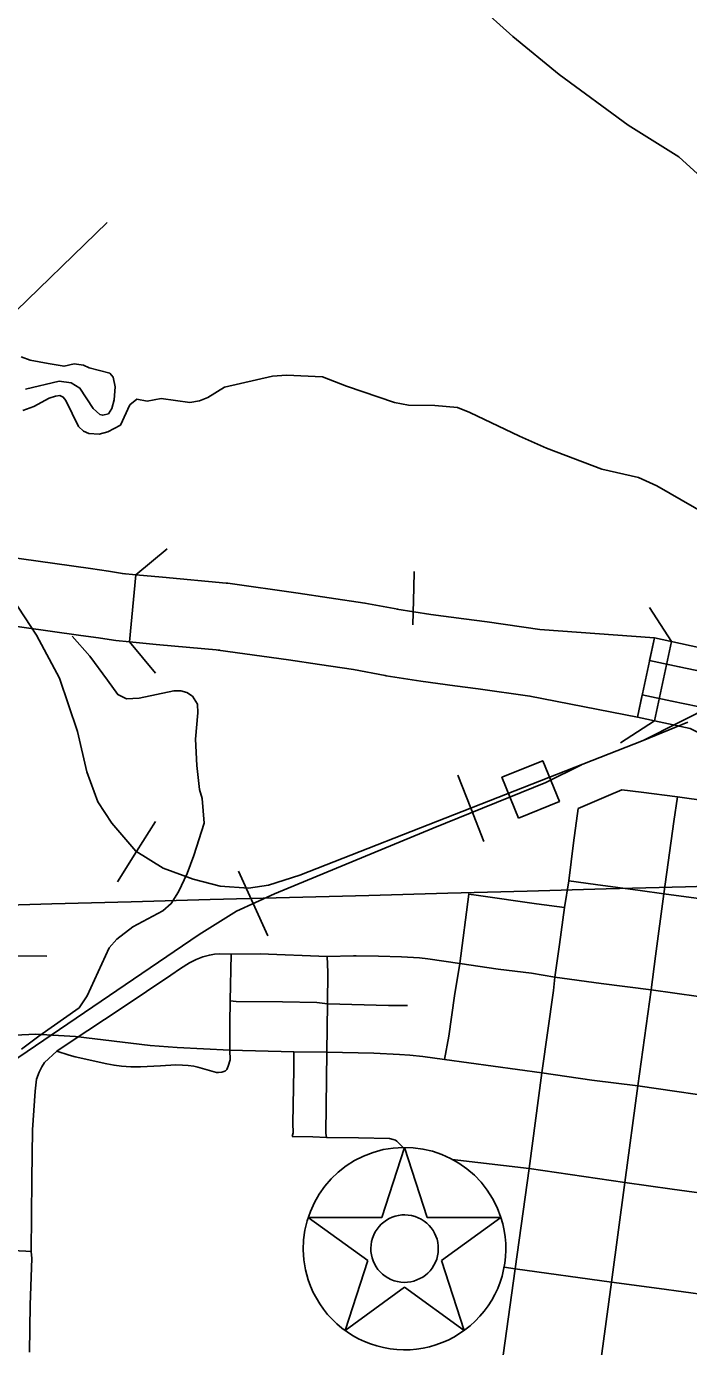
# Model space of a CAD drawing. Extents: x -19 to 366, y -4 to 359.
# Drawn here: x 154.041 to 154.506, y 191.281 to 192.207 of the extents above; entities that cross this region are included whole.
import ezdxf

# ---------------------------------------------------------------- set-up
doc = ezdxf.new("R2010")
doc.units = 0
for name, color, linetype in [('R_Border Prem', 7, 'Continuous'), ('R_Contour Annot', 7, 'Continuous'), ('R_Horz Alg Annot', 7, 'Continuous'), ('R_Striping', 7, 'Continuous'), ('R_Temp Easement', 7, 'Continuous'), ('R_Temp Easement Annot', 7, 'Continuous'), ('R_Vert Alg', 7, 'Continuous'), ('R_Water Annot', 7, 'Continuous'), ('Sheet Fence', 7, 'Continuous')]:
    doc.layers.add(name, color=color, linetype=linetype)

msp = doc.modelspace()

# ---------------------------------------------------------------- linework, layer by layer
at = {"layer": 'R_Border Prem'}
for points in [[(154.32433, 192.25227), (154.35757, 192.22253), (154.38259, 192.20019), (154.41492, 192.17342), (154.46342, 192.13799), (154.49903, 192.11565), (154.52751, 192.08985), (154.56234, 192.06039), (154.56993, 192.05446)], [(154.02621, 191.99995), (154.09799, 192.06961)], [(154.03759, 191.97536), (154.04405, 191.97313), (154.05657, 191.97076), (154.06776, 191.96876), (154.07494, 191.97052), (154.08139, 191.96962), (154.08538, 191.96775), (154.09981, 191.96388), (154.1023, 191.96105), (154.10349, 191.95441), (154.10299, 191.9453), (154.10134, 191.93902), (154.09891, 191.93539), (154.09494, 191.93441), (154.09285, 191.93497), (154.08808, 191.93911), (154.07887, 191.95346), (154.07278, 191.95721), (154.06425, 191.95829), (154.04062, 191.9526)], [(154.06168, 191.94783), (154.06471, 191.94823), (154.06718, 191.94711), (154.06891, 191.94484), (154.07777, 191.9265), (154.0814, 191.92311), (154.08501, 191.92162), (154.0924, 191.9211), (154.09845, 191.92267), (154.10731, 191.92748), (154.11382, 191.94158), (154.1189, 191.94561), (154.12611, 191.94433), (154.13576, 191.94612), (154.15586, 191.94323), (154.16266, 191.94443), (154.16852, 191.94675), (154.1802, 191.95405), (154.21404, 191.96172), (154.22388, 191.96255), (154.2489, 191.96123), (154.2658, 191.9549), (154.29961, 191.94339), (154.30929, 191.94157), (154.32785, 191.94114), (154.34378, 191.93975), (154.35233, 191.9362), (154.38712, 191.91976), (154.40613, 191.91137), (154.4449, 191.89648), (154.4707, 191.8906), (154.48344, 191.88481), (154.52702, 191.85971)], [(154.03885, 191.93778), (154.04659, 191.94049), (154.05734, 191.94646), (154.06168, 191.94783)]]:
    msp.add_lwpolyline(points, dxfattribs=at)
at = {"layer": 'R_Contour Annot'}
for p, q in [((154.10852, 191.82341), (154.11006, 191.82321)), ((154.1137, 191.77536), (154.11815, 191.8225)), ((154.18252, 191.81648), (154.18142, 191.81661)), ((154.18142, 191.81661), (154.18252, 191.81648)), ((154.30114, 191.79837), (154.30185, 191.79825)), ((154.30185, 191.79825), (154.30114, 191.79837)), ((154.10407, 191.77627), (154.10253, 191.77647)), ((154.17595, 191.76959), (154.17706, 191.76946)), ((154.17595, 191.76959), (154.17706, 191.76946)), ((154.29372, 191.75161), (154.29301, 191.75173)), ((154.29372, 191.75161), (154.29301, 191.75173))]:
    msp.add_line(p, q, dxfattribs=at)
for points in [[(154.11006, 191.82321), (154.09887, 191.82501), (154.08621, 191.82678), (154.02451, 191.83546)], [(154.11815, 191.8225), (154.10852, 191.82341)], [(154.18142, 191.81661), (154.13673, 191.82074), (154.11815, 191.8225)], [(154.11815, 191.8225), (154.13673, 191.82074), (154.18142, 191.81661)], [(154.30185, 191.79825), (154.27877, 191.80263), (154.25376, 191.80636), (154.23193, 191.80956), (154.18252, 191.81648)], [(154.18252, 191.81648), (154.23193, 191.80956), (154.25376, 191.80636), (154.27877, 191.80263), (154.30185, 191.79825)], [(154.46992, 191.72253), (154.48179, 191.7781), (154.40148, 191.78414), (154.36449, 191.78931), (154.3481, 191.79145), (154.32497, 191.79459), (154.30114, 191.79837)], [(154.30114, 191.79837), (154.32497, 191.79459), (154.3481, 191.79145), (154.36449, 191.78931), (154.40148, 191.78414), (154.48179, 191.7781), (154.46992, 191.72253)], [(154.10253, 191.77647), (154.09183, 191.77819), (154.07963, 191.77989), (154.01792, 191.78857)], [(154.48179, 191.7781), (154.47843, 191.76235), (154.49926, 191.75791), (154.52052, 191.75337), (154.53524, 191.746), (154.54791, 191.73396), (154.59234, 191.67541), (154.62039, 191.63093), (154.6335, 191.61441), (154.64647, 191.60367), (154.6593, 191.59836), (154.67505, 191.59442), (154.70508, 191.58872), (154.81254, 191.57548), (154.86948, 191.56704), (154.9109, 191.56445), (154.96451, 191.5655), (155.01233, 191.56645)], [(155.01233, 191.56645), (155.01385, 191.58258), (154.96419, 191.58159), (154.91124, 191.58055), (154.87116, 191.58306), (154.81471, 191.59143), (154.70757, 191.60463), (154.67851, 191.61015), (154.66436, 191.61369), (154.65486, 191.61762), (154.64506, 191.62573), (154.63354, 191.64025), (154.60558, 191.68458), (154.55994, 191.74473), (154.54459, 191.75932), (154.52589, 191.76868), (154.48179, 191.7781)], [(154.1137, 191.77536), (154.10407, 191.77627)], [(154.17706, 191.76946), (154.13233, 191.7736), (154.1137, 191.77536)], [(154.17706, 191.76946), (154.13233, 191.7736), (154.1137, 191.77536)], [(154.29301, 191.75173), (154.27086, 191.75594), (154.24684, 191.75952), (154.22521, 191.76269), (154.17595, 191.76959)], [(154.29301, 191.75173), (154.27086, 191.75594), (154.24684, 191.75952), (154.22521, 191.76269), (154.17595, 191.76959)], [(154.46992, 191.72253), (154.39444, 191.73731), (154.35816, 191.74239), (154.34186, 191.74451), (154.31807, 191.74774), (154.29372, 191.75161)], [(154.46992, 191.72253), (154.39444, 191.73731), (154.35816, 191.74239), (154.34186, 191.74451), (154.31807, 191.74774), (154.29372, 191.75161)], [(155.00665, 191.52561), (155.00897, 191.54175), (154.96499, 191.54088), (154.91037, 191.53981), (154.8669, 191.54253), (154.80923, 191.55108), (154.70128, 191.56438), (154.66976, 191.57036), (154.65156, 191.57491), (154.63362, 191.58234), (154.61581, 191.59709), (154.60027, 191.61667), (154.57208, 191.66137), (154.5295, 191.71749), (154.52094, 191.72563), (154.51231, 191.72994), (154.49412, 191.73383), (154.47328, 191.73828), (154.46992, 191.72253)], [(154.46992, 191.72253), (154.50695, 191.71463), (154.51159, 191.7123), (154.51746, 191.70672), (154.55884, 191.6522), (154.58712, 191.60734), (154.60425, 191.58576), (154.62522, 191.56839), (154.6465, 191.55958), (154.66631, 191.55463), (154.69879, 191.54847), (154.80707, 191.53512), (154.86521, 191.5265), (154.91002, 191.5237), (154.96531, 191.52479), (155.00665, 191.52561)]]:
    msp.add_lwpolyline(points, dxfattribs=at)
at = {"layer": 'R_Horz Alg Annot'}
for p, q in [((154.30658, 191.42061), (154.29064, 191.37153)), ((154.32253, 191.37153), (154.30658, 191.42061)), ((154.29064, 191.37153), (154.23904, 191.37153)), ((154.23904, 191.37153), (154.28078, 191.3412)), ((154.37413, 191.37153), (154.32253, 191.37153)), ((154.33238, 191.3412), (154.37413, 191.37153)), ((154.28078, 191.3412), (154.26484, 191.29213)), ((154.34833, 191.29213), (154.33238, 191.3412)), ((154.26484, 191.29213), (154.30658, 191.32246)), ((154.30658, 191.32246), (154.34833, 191.29213))]:
    msp.add_line(p, q, dxfattribs=at)
for radius, start, end in [(0.07102, 17.99989, 197.99987), (0.07102, 197.99987, 17.99989), (0.02367, 342, 162), (0.02367, 162, 342)]:
    msp.add_arc((154.30658, 191.34959), radius, start, end, dxfattribs=at)
at = {"layer": 'R_Striping'}
for points in [[(154.31237, 191.78736), (154.31314, 191.81316), (154.31324, 191.82477)], [(154.44953, 191.66751), (154.42844, 191.65844)], [(154.4726, 191.6698), (154.4589, 191.67153), (154.44953, 191.66751)], [(154.49801, 191.66659), (154.4726, 191.6698)], [(154.48852, 191.59844), (154.49535, 191.6493), (154.49801, 191.66659)], [(154.5657, 191.65699), (154.49801, 191.66659)], [(154.42186, 191.60756), (154.42501, 191.63438), (154.42844, 191.65844)], [(154.42186, 191.60756), (154.41874, 191.58899)], [(154.44055, 191.60498), (154.42186, 191.60756)], [(154.48852, 191.59844), (154.47191, 191.60089), (154.44055, 191.60498)], [(154.3584, 191.59742), (154.35165, 191.59839), (154.34524, 191.54969)], [(154.41874, 191.58899), (154.39913, 191.59155), (154.3584, 191.59742)], [(154.48852, 191.59844), (154.48265, 191.55476)], [(154.55652, 191.58945), (154.48852, 191.59844)], [(154.41874, 191.58899), (154.41521, 191.56302)], [(154.05561, 191.5548), (154.01429, 191.55534), (154.0059, 191.55609)], [(154.18485, 191.55632), (154.17668, 191.55638), (154.1732, 191.55618), (154.16976, 191.55559), (154.16504, 191.55423), (154.16045, 191.55241), (154.15579, 191.55011), (154.14953, 191.54624), (154.14266, 191.54153), (154.10842, 191.51845), (154.07209, 191.49446)], [(154.18485, 191.55632), (154.18429, 191.52353)], [(154.25225, 191.55467), (154.20522, 191.55636), (154.18485, 191.55632)], [(154.34524, 191.54969), (154.32298, 191.55302), (154.31711, 191.55369), (154.30451, 191.55444), (154.28837, 191.5549), (154.27252, 191.55495), (154.27077, 191.55493), (154.25225, 191.55467)], [(154.25225, 191.55467), (154.25278, 191.54357), (154.25258, 191.52145)], [(154.41521, 191.56302), (154.41208, 191.54002)], [(154.48265, 191.55476), (154.47947, 191.53108)], [(154.34524, 191.54969), (154.34163, 191.52705), (154.33763, 191.49867), (154.33466, 191.48241)], [(154.41208, 191.54002), (154.39558, 191.54296), (154.37231, 191.54572), (154.34524, 191.54969)], [(154.41208, 191.54002), (154.41094, 191.53068), (154.40289, 191.47297)], [(154.44449, 191.53572), (154.41208, 191.54002)], [(154.47947, 191.53108), (154.44449, 191.53572)], [(154.47947, 191.53108), (154.47011, 191.46382)], [(154.51274, 191.5265), (154.47947, 191.53108)], [(154.18429, 191.52353), (154.184, 191.5079), (154.184, 191.48874)], [(154.25258, 191.52145), (154.24503, 191.52218), (154.22086, 191.52273), (154.18845, 191.52303), (154.18429, 191.52353)], [(154.25258, 191.52145), (154.25216, 191.48751)], [(154.30852, 191.52011), (154.29528, 191.52019), (154.25258, 191.52145)], [(154.0758, 191.49834), (154.04772, 191.5), (154.03355, 191.49948), (154.01966, 191.49891), (154.00208, 191.4992), (153.97499, 191.49998)], [(154.06257, 191.48823), (154.07209, 191.49446)], [(154.184, 191.48874), (154.14698, 191.49068), (154.12826, 191.4921), (154.0758, 191.49834)], [(154.06257, 191.48823), (154.05395, 191.48015), (154.05215, 191.47724), (154.0502, 191.47338), (154.04846, 191.46842), (154.04742, 191.46015), (154.04571, 191.43284), (154.04516, 191.3981), (154.04464, 191.3475)], [(154.18182, 191.47538), (154.18097, 191.47444), (154.17976, 191.47377), (154.17831, 191.47333), (154.17616, 191.4731), (154.17459, 191.47324), (154.17302, 191.47358), (154.16165, 191.47682), (154.15876, 191.4775), (154.15479, 191.47808), (154.15071, 191.47841), (154.14625, 191.47865), (154.1354, 191.47774), (154.12147, 191.47708), (154.11468, 191.47707), (154.10815, 191.4776), (154.1028, 191.47831), (154.0978, 191.47921), (154.07543, 191.48421), (154.07135, 191.48531), (154.06257, 191.48823)], [(154.184, 191.48874), (154.18437, 191.48214), (154.18292, 191.47755), (154.18182, 191.47538)], [(154.22887, 191.48767), (154.184, 191.48874)], [(154.22887, 191.48767), (154.22888, 191.47532), (154.22824, 191.43761), (154.22837, 191.43088), (154.22785, 191.42822)], [(154.25216, 191.48751), (154.22887, 191.48767)], [(154.25216, 191.48751), (154.25144, 191.43066), (154.25172, 191.42761)], [(154.33466, 191.48241), (154.31949, 191.48433), (154.31025, 191.48527), (154.30305, 191.48582), (154.28494, 191.48666), (154.25216, 191.48751)], [(154.40289, 191.47297), (154.33466, 191.48241)], [(154.40289, 191.47297), (154.39388, 191.40576)], [(154.43783, 191.46787), (154.40289, 191.47297)], [(154.47011, 191.46382), (154.43783, 191.46787)], [(154.47011, 191.46382), (154.46101, 191.39602)], [(154.53764, 191.45405), (154.47011, 191.46382)], [(154.25172, 191.42761), (154.24221, 191.42799), (154.22785, 191.42822)], [(154.27423, 191.42725), (154.25172, 191.42761)], [(154.30569, 191.4206), (154.30125, 191.42497), (154.30012, 191.42565), (154.29861, 191.4262), (154.29598, 191.4269), (154.27423, 191.42725)], [(154.39388, 191.40576), (154.34006, 191.41222)], [(154.39388, 191.40576), (154.38409, 191.33551)], [(154.46101, 191.39602), (154.39388, 191.40576)], [(154.46101, 191.39602), (154.45168, 191.32614)], [(154.49433, 191.39134), (154.46101, 191.39602)], [(154.52863, 191.38653), (154.49433, 191.39134)], [(154.04464, 191.3475), (154.04098, 191.34785), (154.02186, 191.34872), (154.01713, 191.34852), (154.00053, 191.3478), (153.97779, 191.3472)], [(154.04526, 191.34257), (154.04393, 191.31019), (154.04355, 191.27689)], [(154.04464, 191.3475), (154.04526, 191.34257)], [(154.38409, 191.33551), (154.37465, 191.26636)], [(154.38409, 191.33551), (154.37642, 191.33665)], [(154.45168, 191.32614), (154.38409, 191.33551)], [(154.45168, 191.32614), (154.44236, 191.25713)], [(154.48524, 191.3216), (154.45168, 191.32614)], [(154.51936, 191.31697), (154.48524, 191.3216)]]:
    msp.add_lwpolyline(points, dxfattribs=at)
at = {"layer": 'R_Temp Easement'}
for points in [[(154.14791, 191.60005), (154.15421, 191.61278), (154.15884, 191.62534), (154.16603, 191.64818), (154.16457, 191.66545), (154.16281, 191.6717), (154.16096, 191.68858), (154.15986, 191.70699), (154.1616, 191.72561), (154.16136, 191.73169), (154.15791, 191.73717), (154.15391, 191.73979), (154.14973, 191.74109), (154.14481, 191.74105), (154.12041, 191.73593), (154.11152, 191.73548), (154.10543, 191.73847), (154.09815, 191.74848), (154.08589, 191.76528), (154.07338, 191.7794)], [(154.03779, 191.48966), (154.05013, 191.49865), (154.07838, 191.5186), (154.08391, 191.52688), (154.09939, 191.56063), (154.10478, 191.56662), (154.11599, 191.5754), (154.137, 191.58666), (154.14297, 191.59172), (154.14791, 191.60005)]]:
    msp.add_lwpolyline(points, dxfattribs=at)
at = {"layer": 'R_Temp Easement Annot'}
for p, q in [((154.49375, 191.77554), (154.4783, 191.79938)), ((154.48189, 191.71998), (154.49375, 191.77554)), ((154.48189, 191.71998), (154.45805, 191.70453))]:
    msp.add_line(p, q, dxfattribs=at)
at = {"layer": 'R_Vert Alg'}
for points in [[(154.11815, 191.8225), (154.14003, 191.84061)], [(154.13181, 191.75347), (154.1137, 191.77536)]]:
    msp.add_lwpolyline(points, dxfattribs=at)
at = {"layer": 'R_Water Annot'}
for p, q in [((154.35305, 191.65864), (154.34393, 191.68191)), ((154.35305, 191.65864), (154.36218, 191.63536)), ((154.11864, 191.62818), (154.13197, 191.64934)), ((154.11864, 191.62818), (154.10532, 191.60703)), ((154.20047, 191.59177), (154.19016, 191.61454)), ((154.20047, 191.59177), (154.21079, 191.569))]:
    msp.add_line(p, q, dxfattribs=at)
for points in [[(154.52403, 191.73143), (154.474, 191.70605), (154.23301, 191.61157), (154.21116, 191.60452), (154.19707, 191.60241), (154.17734, 191.60382), (154.15831, 191.60875), (154.13717, 191.61651), (154.11815, 191.6285), (154.10123, 191.64824), (154.09137, 191.66304), (154.08362, 191.6842), (154.07728, 191.7124), (154.06459, 191.74977), (154.04838, 191.78008), (154.02724, 191.81252)], [(154.50532, 191.71899), (154.474, 191.70605), (154.23301, 191.61157), (154.21116, 191.60452), (154.19707, 191.60241), (154.17734, 191.60382), (154.15831, 191.60875), (154.13717, 191.61651), (154.11815, 191.6285), (154.10123, 191.64824), (154.09137, 191.66304), (154.08362, 191.6842), (154.07728, 191.7124), (154.06459, 191.74977), (154.04838, 191.78008), (154.04652, 191.78295)], [(154.43068, 191.68907), (154.40575, 191.67667), (154.32665, 191.64463), (154.21542, 191.59854), (154.18874, 191.58646), (154.16251, 191.57007), (153.99559, 191.45645), (153.938, 191.41682), (153.90683, 191.39968), (153.87444, 191.38534), (153.759, 191.34459), (153.71097, 191.3252), (153.67108, 191.30609), (153.64496, 191.28951), (153.61828, 191.27068), (153.59581, 191.25044), (153.57446, 191.22712), (153.5525, 191.19893), (153.53958, 191.1801), (153.52834, 191.15987), (153.51683, 191.13633)], [(154.43068, 191.68907), (154.40575, 191.67667), (154.32665, 191.64463), (154.21542, 191.59854), (154.18874, 191.58646), (154.16251, 191.57007), (153.99559, 191.45645), (153.938, 191.41682), (153.90683, 191.39968), (153.87444, 191.38534), (153.759, 191.34459), (153.71097, 191.3252), (153.67108, 191.30609), (153.64496, 191.28951)]]:
    msp.add_lwpolyline(points, dxfattribs=at)
msp.add_lwpolyline([(154.38649, 191.65174), (154.37489, 191.68038), (154.40353, 191.69199), (154.41514, 191.66334)], close=True, dxfattribs=at)
at = {"layer": 'Sheet Fence'}
for points in [[(156.50946, 189.3937), (156.44759, 191.65634), (156.2114, 200.27623), (155.97446, 208.89626), (155.73678, 217.51643), (155.49836, 226.13674), (155.2592, 234.75719), (155.01929, 243.37778), (154.77865, 251.9985), (154.53727, 260.61937), (154.29515, 269.24038), (154.0523, 277.86152), (153.80871, 286.48281), (153.56438, 295.10424), (153.31933, 303.72581), (153.07354, 312.34752), (152.82702, 320.96938), (152.57978, 329.59137), (152.3318, 338.21351), (152.0831, 346.83579)], [(154.11585, 1.87092), (153.9063, 10.48743), (153.69602, 19.10409), (153.48501, 27.72087), (153.27327, 36.3378), (153.0608, 44.95486), (152.84759, 53.57206), (152.63366, 62.1894), (152.419, 70.80688), (152.20362, 79.42449), (151.98751, 88.04225), (151.77068, 96.66014), (151.55312, 105.27817), (151.33484, 113.89634), (151.11584, 122.51465), (150.89612, 131.13311), (150.67568, 139.7517), (150.45452, 148.37043), (150.23264, 156.98931), (150.01005, 165.60832), (149.78674, 174.22748), (149.56272, 182.84677), (149.33799, 191.46621), (149.11254, 200.0858), (148.88638, 208.70552), (148.65952, 217.32539), (148.43194, 225.9454), (148.20366, 234.56555), (147.97466, 243.18584), (147.74497, 251.80628), (147.51457, 260.42687), (147.28346, 269.04759), (147.05165, 277.66846), (146.81914, 286.28948), (146.58593, 294.91064), (146.35202, 303.53194), (146.11742, 312.15339), (145.88211, 320.77499), (145.64611, 329.39673), (145.40941, 338.01861), (145.17202, 346.64065)], [(0, 189.51617), (7.11214, 189.52059), (14.22427, 189.53386), (21.33637, 189.55597), (28.44845, 189.58693), (35.56048, 189.62672), (42.67245, 189.67537), (49.78436, 189.73285), (56.89619, 189.79918), (64.00793, 189.87436), (71.11958, 189.95838), (78.23111, 190.05124), (85.34253, 190.15294), (92.45381, 190.26349), (99.56495, 190.38288), (106.67593, 190.51112), (113.78675, 190.6482), (120.89739, 190.79412), (128.00785, 190.94888), (135.11811, 191.11248), (142.22816, 191.28493), (149.33799, 191.46621), (156.44759, 191.65634), (163.55694, 191.85531), (170.66605, 192.06312), (177.77489, 192.27977), (184.88345, 192.50526), (191.99173, 192.73959), (199.09971, 192.98276), (206.20739, 193.23477), (213.31474, 193.49561), (220.42177, 193.7653), (227.52845, 194.04382), (234.63479, 194.33118), (241.74076, 194.62738), (248.84635, 194.93241), (255.95157, 195.24628), (263.05638, 195.56898), (270.16079, 195.90052), (277.26478, 196.24089), (284.36834, 196.5901), (291.47147, 196.94814), (298.57414, 197.31501), (305.67635, 197.69072), (312.77809, 198.07525), (319.87934, 198.46862), (326.9801, 198.87082), (334.08035, 199.28185), (341.18009, 199.7017)]]:
    msp.add_spline(points, degree=3, dxfattribs=at)

doc.saveas('drawing.dxf')
